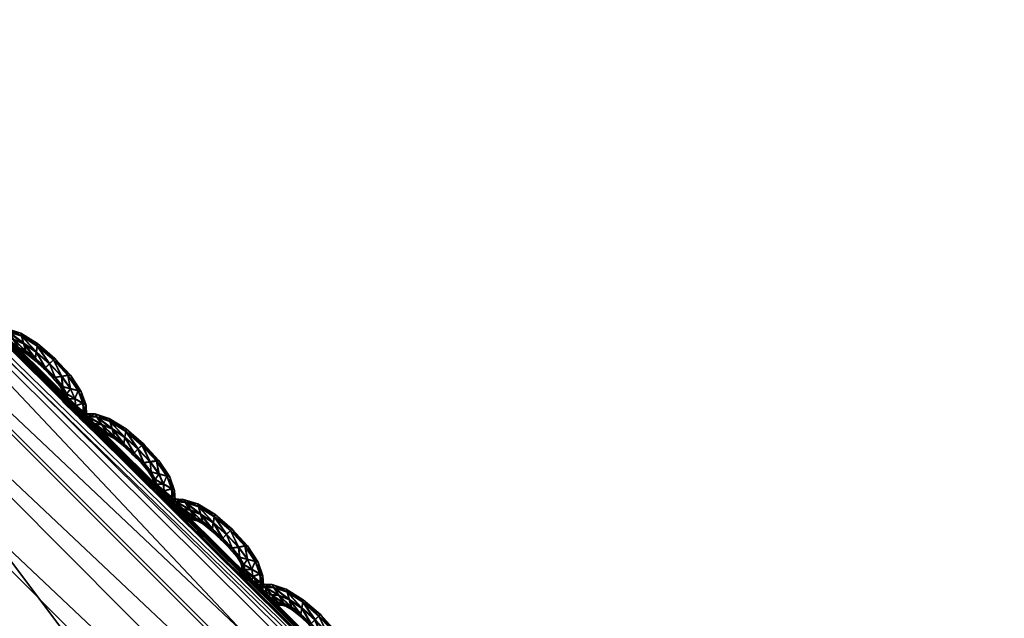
# Model space of a CAD drawing. Extents: x -7.4 to 7.4, y -11.5 to 9.8.
# Tile 432 of 469: x 3.601 to 4.059, y 8.988 to 9.267. Entities that reach past the tile are written whole.
import ezdxf

# ---------------------------------------------------------------- set-up
doc = ezdxf.new("R2010")
doc.units = 0
doc.header["$MEASUREMENT"] = 0
for name, color, linetype in [('A-FURN-3-ST', 150, 'Continuous'), ('A-FURN-3-ST-SEAM', 130, 'Continuous'), ('A-FURN-3-ST-SI', 160, 'Continuous')]:
    doc.layers.add(name, color=color, linetype=linetype)

msp = doc.modelspace()

# ---------------------------------------------------------------- meshes
at = {"layer": 'A-FURN-3-ST'}
mesh = msp.add_polyface(dxfattribs=at)
corners = [(1.94875, 9.63192, 1.00083), (2.29118, 9.70571, 1.00068), (2.34041, 9.55636, 0.61819), (2.63364, 9.60992, 0.61819), (2.56645, 9.76867, 1.00053), (2.84873, 9.62562, 0.62332), (2.75513, 9.78375, 1.00144), (3.02475, 9.55904, 0.64812), (2.99515, 9.64037, 1.00437), (3.41835, 9.25271, 1.00159), (3.33255, 9.23994, 0.62332), (3.96608, 8.70433, 1.00079), (3.8311, 8.70215, 0.61819), (4.52027, 8.12229, 1.00098), (4.35806, 8.11928, 0.61819), (5.04849, 7.5208, 1.0011), (4.86768, 7.51619, 0.61819), (5.54237, 6.88314, 1.00121), (5.34537, 6.87803, 0.61819), (2.2831, 8.66878, 0.55836), (2.1241, 9.15424, 0.56582), (2.49807, 9.19186, 0.56582), (2.71707, 8.68134, 0.55836), (2.83903, 9.224, 0.56582), (3.14581, 8.69205, 0.55836), (1.99019, 9.49361, 0.61819), (2.39411, 8.11376, 0.55836), (2.46835, 7.51392, 0.55836), (1.93379, 7.51392, 0.55836), (1.91804, 8.11232, 0.55836), (2.53254, 6.87548, 0.55836), (1.94178, 6.87548, 0.55836), (3.12657, 9.24031, 0.57304), (3.54027, 8.6986, 0.56582), (3.99861, 8.11768, 0.56582), (3.4969, 8.11669, 0.55836), (4.4575, 7.51421, 0.56582), (3.85575, 7.51392, 0.55836), (4.89012, 6.87581, 0.56582), (4.19521, 6.87548, 0.55836), (3.34122, 6.87548, 0.55836), (3.14632, 7.51392, 0.55836), (2.93761, 8.11533, 0.55836)]
mesh.append_faces([[corners[k] for k in face] for face in [(0, 1, 2), (3, 2, 1), (1, 4, 3), (5, 3, 4), (4, 6, 5), (7, 5, 6), (6, 8, 7), (9, 10, 7), (7, 8, 9), (9, 11, 12), (12, 10, 9), (11, 13, 14), (14, 12, 11), (13, 15, 16), (16, 14, 13), (15, 17, 18), (18, 16, 15), (19, 20, 21), (21, 22, 19), (22, 21, 23), (23, 24, 22), (2, 3, 23), (23, 21, 2), (25, 2, 21), (21, 20, 25), (19, 26, 29), (10, 32, 5), (5, 7, 10), (32, 23, 3), (3, 5, 32), (24, 23, 32), (32, 33, 24), (33, 32, 10), (10, 12, 33), (12, 14, 34), (34, 33, 12), (33, 34, 35), (35, 24, 33), (34, 36, 37), (37, 35, 34), (14, 16, 36), (36, 34, 14), (16, 18, 38), (38, 36, 16), (36, 38, 39), (39, 37, 36), (37, 39, 40), (40, 41, 37), (24, 35, 42), (42, 22, 24), (22, 42, 26), (26, 19, 22), (35, 37, 41), (41, 42, 35)]])
mesh.append_faces([[corners[k] for k in face] for face in [(26, 27, 28), (27, 30, 31), (30, 27, 41)]], dxfattribs={"vtx0": -1, "vtx1": -1, "vtx2": -1})
mesh.append_faces([[corners[k] for k in face] for face in [(27, 26, 42)]], dxfattribs={"vtx0": -1, "vtx2": -1})
mesh.append_faces([[corners[k] for k in face] for face in [(41, 40, 30), (42, 41, 27)]], dxfattribs={"vtx1": -1, "vtx2": -1})
mesh = msp.add_polyface(dxfattribs=at)
corners = [(3.01501, 9.65479, 17.58327), (3.45582, 9.25386, 17.5897), (3.45598, 9.25263, 17.58312), (3.01446, 9.65693, 17.59465), (3.45559, 9.25588, 17.60107), (3.45016, 9.15782, 17.64158), (3.02016, 9.55496, 17.63515), (2.97528, 9.50309, 17.7286), (3.40691, 9.10793, 17.73487), (3.45966, 9.18226, 17.62313), (3.02839, 9.58038, 17.61671), (3.45923, 9.21353, 17.62792), (3.024, 9.61288, 17.6215), (3.45685, 9.24262, 17.63078), (3.01755, 9.64313, 17.62439), (3.45566, 9.25506, 17.61868), (3.01462, 9.65606, 17.61226), (2.50658, 8.31321, 18.25561), (2.93531, 8.32351, 18.2456), (2.63329, 8.83947, 18.21788), (3.3337, 8.33546, 18.22233), (2.92475, 8.86097, 18.19852), (2.67809, 9.27442, 18.10911), (2.46075, 9.25498, 18.12257), (3.15898, 8.9009, 18.11318), (2.86784, 9.23034, 18.06822), (3.65203, 8.37839, 18.13056), (3.79176, 7.78168, 18.23306), (3.28641, 7.77554, 18.26059), (3.64526, 7.20117, 18.27436), (2.72712, 7.77427, 18.27531), (2.93587, 7.20117, 18.29539), (3.01501, 9.65479, 17.57095), (3.45582, 9.25386, 17.57742), (3.45559, 9.25588, 17.57228), (3.01537, 9.65351, 17.57666), (2.89455, 9.38715, 17.91701), (2.65596, 9.5248, 17.92134), (3.85009, 8.47117, 17.93754), (3.31023, 9.00617, 17.9275)]
mesh.append_faces([[corners[k] for k in face] for face in [(0, 1, 2), (3, 4, 1), (5, 6, 7), (7, 8, 5), (9, 10, 6), (6, 5, 9), (11, 12, 10), (10, 9, 11), (12, 11, 13), (14, 13, 15), (16, 15, 4), (17, 18, 19), (20, 21, 19), (19, 18, 20), (21, 22, 23), (23, 19, 21), (24, 25, 22), (22, 21, 24), (26, 24, 21), (21, 20, 26), (27, 28, 29), (28, 27, 20), (20, 18, 28), (26, 20, 27), (30, 28, 18), (18, 17, 30), (28, 30, 31), (32, 33, 34), (35, 2, 33), (36, 37, 22), (22, 25, 36), (26, 38, 39), (39, 24, 26), (39, 36, 25), (25, 24, 39), (8, 7, 36), (36, 39, 8), (8, 39, 38)]])
mesh = msp.add_polyface(dxfattribs=at)
corners = [(3.45582, 9.25386, 17.5897), (4.01163, 8.70313, 17.59852), (4.01155, 8.70198, 17.59191), (3.45598, 9.25263, 17.58312), (3.45559, 9.25588, 17.60107), (4.01183, 8.70507, 17.60986), (4.56906, 8.12377, 17.60629), (4.5687, 8.12266, 17.59967), (4.56969, 8.12558, 17.61762), (4.53601, 8.03845, 17.65831), (3.99232, 8.61233, 17.65044), (3.95116, 8.56512, 17.74358), (4.54884, 8.06016, 17.6399), (4.00348, 8.63544, 17.63203), (3.45016, 9.15782, 17.64158), (3.40691, 9.10793, 17.73487), (3.45966, 9.18226, 17.62313), (4.00803, 8.66502, 17.63675), (3.45923, 9.21353, 17.62792), (4.01076, 8.6925, 17.63956), (3.45685, 9.24262, 17.63078), (4.55841, 8.08793, 17.64454), (4.56625, 8.1138, 17.64728), (4.01179, 8.70429, 17.62743), (3.45566, 9.25506, 17.61868), (4.5695, 8.12484, 17.63519), (4.01163, 8.70313, 17.5862), (4.56906, 8.12377, 17.59396), (4.56969, 8.12558, 17.58883), (4.01183, 8.70507, 17.58107), (3.45582, 9.25386, 17.57742), (3.45559, 9.25588, 17.57228), (3.85009, 8.47117, 17.93754), (4.397, 7.90594, 17.94481)]
mesh.append_faces([[corners[k] for k in face] for face in [(0, 1, 2), (2, 3, 0), (4, 5, 1), (1, 0, 4), (1, 6, 7), (7, 2, 1), (5, 8, 6), (6, 1, 5), (9, 10, 11), (12, 13, 10), (10, 14, 15), (15, 11, 10), (13, 16, 14), (14, 10, 13), (17, 18, 16), (16, 13, 17), (19, 20, 18), (18, 17, 19), (21, 17, 13), (22, 19, 17), (17, 21, 22), (23, 24, 20), (20, 19, 23), (5, 4, 24), (24, 23, 5), (25, 23, 19), (19, 22, 25), (8, 5, 23), (23, 25, 8), (26, 27, 28), (28, 29, 26), (2, 7, 27), (27, 26, 2), (30, 26, 29), (29, 31, 30), (3, 2, 26), (26, 30, 3), (32, 11, 15), (11, 32, 33)]])
at = {"layer": 'A-FURN-3-ST-SEAM'}
mesh = msp.add_polyface(dxfattribs=at)
corners = [(3.60177, 9.11943, 17.58902), (3.60909, 9.11481, 17.58913), (3.60865, 9.11189, 17.59046), (3.61479, 9.10649, 17.59054), (3.60929, 9.11596, 17.58575), (3.60276, 9.11588, 17.59035), (3.61297, 9.10472, 17.58932), (3.61665, 9.10834, 17.58928), (3.61736, 9.10908, 17.5859), (3.60141, 9.12083, 17.58563), (3.59563, 9.12149, 17.5889), (3.60818, 9.10908, 17.58925), (3.61748, 9.10014, 17.58936), (3.62041, 9.10056, 17.59065), (3.61669, 9.10847, 17.58255), (3.60917, 9.11498, 17.5824), (3.59793, 9.11782, 17.59027), (3.60379, 9.11242, 17.58917), (3.61229, 9.10414, 17.58594), (3.60806, 9.10805, 17.5859), (3.62338, 9.10105, 17.5894), (3.62452, 9.1013, 17.58601), (3.62341, 9.10121, 17.58267), (3.60185, 9.11959, 17.58229), (3.5948, 9.12293, 17.58552), (3.59132, 9.12181, 17.58887), (3.60418, 9.11119, 17.58582), (3.61637, 9.10002, 17.58601), (3.62092, 9.0959, 17.58944), (3.62456, 9.09487, 17.59069), (3.62049, 9.10076, 17.58137), (3.61487, 9.1067, 17.5813), (3.60869, 9.11213, 17.58118), (3.59453, 9.11823, 17.59023), (3.60027, 9.11419, 17.58913), (3.60114, 9.11292, 17.58578), (3.60826, 9.10921, 17.58251), (3.61301, 9.10488, 17.58259), (3.60382, 9.11259, 17.58244), (3.62816, 9.09396, 17.58947), (3.62955, 9.09367, 17.58613), (3.6282, 9.09413, 17.58274), (3.6246, 9.09512, 17.58145), (3.60284, 9.11609, 17.58111), (3.59571, 9.12165, 17.58217), (3.59017, 9.12322, 17.58544), (3.5891, 9.12132, 17.58883), (3.6003, 9.11436, 17.58236), (3.61752, 9.10031, 17.58263), (3.61962, 9.09631, 17.58605), (3.62278, 9.09248, 17.58947), (3.62658, 9.09021, 17.59077), (3.62096, 9.09602, 17.5827), (3.5878, 9.12272, 17.5854), (3.59267, 9.11782, 17.5902), (3.59777, 9.11469, 17.58909), (3.599, 9.11341, 17.58575), (3.59781, 9.11481, 17.58236), (3.59801, 9.11802, 17.58103), (3.63034, 9.08803, 17.58955), (3.63181, 9.08729, 17.58617), (3.63038, 9.0882, 17.58278), (3.62662, 9.09046, 17.58149), (3.62282, 9.09264, 17.58274), (3.5914, 9.12194, 17.58213), (3.58918, 9.12149, 17.5821), (3.58673, 9.12194, 17.5854), (3.58808, 9.12058, 17.58883), (3.5946, 9.1184, 17.58095), (3.6214, 9.09339, 17.58609), (3.6233, 9.09005, 17.58947), (3.62701, 9.08692, 17.5908), (3.58812, 9.1207, 17.5821), (3.59168, 9.11704, 17.5902), (3.59627, 9.11432, 17.58905), (3.59761, 9.11308, 17.58575), (3.59631, 9.11448, 17.58232), (3.6307, 9.08387, 17.58959), (3.63208, 9.0828, 17.5862), (3.63073, 9.08403, 17.58282), (3.62706, 9.08712, 17.58152), (3.62334, 9.09021, 17.58274), (3.62195, 9.09129, 17.58609), (3.59275, 9.11802, 17.58095), (3.59176, 9.11724, 17.58095), (3.62298, 9.08861, 17.58951), (3.62658, 9.0851, 17.5908), (3.59532, 9.11357, 17.58905), (3.5967, 9.11234, 17.58575), (3.5954, 9.11374, 17.58232), (3.62163, 9.08997, 17.58613), (3.63022, 9.08169, 17.58959), (3.63161, 9.08049, 17.58624), (3.63026, 9.08185, 17.58285), (3.62666, 9.08535, 17.58156), (3.62302, 9.08877, 17.58278), (3.62084, 9.08906, 17.58613), (3.62219, 9.08766, 17.58951), (3.62579, 9.08416, 17.5908), (3.62223, 9.08782, 17.58278), (3.62943, 9.0807, 17.58959), (3.63081, 9.07946, 17.58624), (3.62947, 9.08086, 17.58285), (3.62587, 9.08436, 17.58156)]
mesh.append_faces([[corners[k] for k in face] for face in [(2, 1, 0), (1, 2, 3), (0, 1, 4), (0, 5, 2), (6, 3, 2), (3, 7, 1), (8, 4, 1), (4, 9, 0), (5, 0, 10), (11, 2, 5), (3, 6, 12), (2, 11, 6), (7, 3, 13), (1, 7, 8), (4, 8, 14), (9, 4, 15), (10, 0, 9), (10, 16, 5), (5, 17, 11), (12, 6, 18), (12, 13, 3), (6, 11, 19), (13, 20, 7), (21, 8, 7), (22, 14, 8), (14, 15, 4), (15, 23, 9), (9, 24, 10), (16, 10, 25), (17, 5, 16), (11, 17, 26), (19, 18, 6), (18, 27, 12), (13, 12, 28), (26, 19, 11), (20, 13, 29), (7, 20, 21), (8, 21, 22), (14, 22, 30), (15, 14, 31), (23, 15, 32), (24, 9, 23), (25, 10, 24), (25, 33, 16), (16, 34, 17), (35, 26, 17), (18, 19, 36), (27, 18, 37), (28, 12, 27), (28, 29, 13), (19, 26, 38), (29, 39, 20), (40, 21, 20), (41, 22, 21), (42, 30, 22), (30, 31, 14), (31, 32, 15), (32, 43, 23), (23, 44, 24), (24, 45, 25), (33, 25, 46), (34, 16, 33), (17, 34, 35), (26, 35, 47), (38, 36, 19), (36, 37, 18), (37, 48, 27), (27, 49, 28), (29, 28, 50), (47, 38, 26), (39, 29, 51), (20, 39, 40), (21, 40, 41), (22, 41, 42), (30, 42, 52), (31, 30, 48), (32, 31, 37), (43, 32, 36), (44, 23, 43), (45, 24, 44), (25, 45, 53), (53, 46, 25), (46, 54, 33), (33, 55, 34), (56, 35, 34), (57, 47, 35), (36, 38, 43), (37, 36, 32), (48, 37, 31), (49, 27, 48), (50, 28, 49), (50, 51, 29), (38, 47, 58), (51, 59, 39), (60, 40, 39), (61, 41, 40), (62, 42, 41), (63, 52, 42), (52, 48, 30), (43, 58, 44), (44, 64, 45), (65, 53, 45), (46, 53, 66), (54, 46, 67), (55, 33, 54), (34, 55, 56), (35, 56, 57), (47, 57, 68), (58, 43, 38), (48, 52, 49), (49, 69, 50), (51, 50, 70), (68, 58, 47), (59, 51, 71), (39, 59, 60), (40, 60, 61), (41, 61, 62), (42, 62, 63), (52, 63, 69), (64, 44, 58), (45, 64, 65), (53, 65, 72), (72, 66, 53), (66, 67, 46), (67, 73, 54), (54, 74, 55), (56, 55, 74), (57, 56, 75), (68, 57, 76), (69, 49, 52), (70, 50, 69), (70, 71, 51), (58, 68, 64), (71, 77, 59), (78, 60, 59), (79, 61, 60), (80, 62, 61), (81, 63, 62), (82, 69, 63), (83, 65, 64), (84, 72, 65), (74, 54, 73), (74, 75, 56), (75, 76, 57), (76, 83, 68), (69, 82, 70), (71, 70, 85), (64, 68, 83), (77, 71, 86), (59, 77, 78), (60, 78, 79), (61, 79, 80), (62, 80, 81), (63, 81, 82), (65, 83, 84), (73, 87, 74), (75, 74, 87), (76, 75, 88), (83, 76, 89), (70, 82, 90), (90, 85, 70), (85, 86, 71), (86, 91, 77), (78, 77, 91), (79, 78, 92), (80, 79, 93), (81, 80, 94), (82, 81, 95), (89, 84, 83), (87, 88, 75), (88, 89, 76), (95, 90, 82), (85, 90, 96), (86, 85, 97), (91, 86, 98), (91, 92, 78), (92, 93, 79), (93, 94, 80), (94, 95, 81), (90, 95, 99), (99, 96, 90), (96, 97, 85), (97, 98, 86), (98, 100, 91), (92, 91, 100), (93, 92, 101), (94, 93, 102), (95, 94, 103), (103, 99, 95), (100, 101, 92), (101, 102, 93), (102, 103, 94)]])
mesh = msp.add_polyface(dxfattribs=at)
corners = [(3.64296, 9.07967, 17.58974), (3.65028, 9.07505, 17.58985), (3.64985, 9.07217, 17.59115), (3.65598, 9.06677, 17.59126), (3.65048, 9.07621, 17.58647), (3.64396, 9.07616, 17.59107), (3.65416, 9.065, 17.59), (3.65784, 9.06858, 17.58997), (3.65855, 9.06933, 17.58662), (3.64261, 9.08107, 17.58632), (3.63683, 9.08177, 17.58963), (3.64938, 9.06933, 17.58993), (3.65863, 9.06038, 17.59008), (3.6616, 9.0608, 17.59134), (3.65788, 9.06875, 17.58324), (3.65036, 9.07522, 17.58312), (3.63913, 9.0781, 17.59099), (3.64498, 9.07266, 17.58985), (3.65349, 9.06438, 17.58666), (3.64922, 9.06834, 17.58658), (3.66457, 9.06129, 17.59008), (3.66572, 9.06154, 17.58674), (3.66461, 9.06146, 17.58335), (3.643, 9.07983, 17.58301), (3.636, 9.08321, 17.5862), (3.63252, 9.08206, 17.58955), (3.64538, 9.07143, 17.58654), (3.65757, 9.0603, 17.5867), (3.66212, 9.05614, 17.59012), (3.66576, 9.05515, 17.59141), (3.66168, 9.06104, 17.5821), (3.65606, 9.06698, 17.58198), (3.64989, 9.07237, 17.5819), (3.63572, 9.07847, 17.59092), (3.64146, 9.07448, 17.58982), (3.64233, 9.07316, 17.58647), (3.64941, 9.06949, 17.5832), (3.6542, 9.06516, 17.58327), (3.64502, 9.07283, 17.58312), (3.66936, 9.0542, 17.59016), (3.67075, 9.05396, 17.58681), (3.6694, 9.05437, 17.58343), (3.6658, 9.05536, 17.58213), (3.64403, 9.07637, 17.58179), (3.63691, 9.08189, 17.5829), (3.63137, 9.08346, 17.58613), (3.6303, 9.0816, 17.58955), (3.6415, 9.0746, 17.58308), (3.65871, 9.06055, 17.58335), (3.66077, 9.05659, 17.58674), (3.66398, 9.05272, 17.59016), (3.66777, 9.0505, 17.59145), (3.66216, 9.05631, 17.58339), (3.62899, 9.083, 17.58613), (3.63386, 9.07806, 17.59092), (3.63893, 9.07497, 17.58978), (3.64016, 9.07369, 17.58647), (3.63901, 9.07509, 17.58305), (3.63921, 9.07831, 17.58171), (3.67154, 9.04831, 17.59023), (3.673, 9.04753, 17.58689), (3.67157, 9.04848, 17.5835), (3.66782, 9.0507, 17.58221), (3.66402, 9.05289, 17.58343), (3.6326, 9.08222, 17.58282), (3.63034, 9.08177, 17.58278), (3.62793, 9.08222, 17.58613), (3.62927, 9.08082, 17.58951), (3.6358, 9.07868, 17.58168), (3.66259, 9.05363, 17.58677), (3.66449, 9.05029, 17.5902), (3.66817, 9.0472, 17.59149), (3.62931, 9.08099, 17.58278), (3.63287, 9.07732, 17.59092), (3.63746, 9.0746, 17.58978), (3.63881, 9.07337, 17.58643), (3.6375, 9.07477, 17.58305), (3.67189, 9.04411, 17.59027), (3.67328, 9.04304, 17.58692), (3.67193, 9.04428, 17.58354), (3.66825, 9.04741, 17.58225), (3.66453, 9.05046, 17.58346), (3.66315, 9.05157, 17.58681), (3.63394, 9.07827, 17.58164), (3.63295, 9.07753, 17.58164), (3.66414, 9.04885, 17.5902), (3.66777, 9.04539, 17.59153), (3.63651, 9.07386, 17.58978), (3.6379, 9.07262, 17.58647), (3.63656, 9.07398, 17.58305), (3.66279, 9.05025, 17.58681), (3.67142, 9.04197, 17.59031), (3.6728, 9.04077, 17.58692), (3.67146, 9.04213, 17.58354), (3.66782, 9.04559, 17.58225), (3.66418, 9.04901, 17.58346), (3.66204, 9.04934, 17.58681), (3.66338, 9.04794, 17.5902), (3.66698, 9.04444, 17.59153), (3.66342, 9.04811, 17.58346), (3.67062, 9.04094, 17.59031), (3.67201, 9.03974, 17.58696), (3.67067, 9.04111, 17.58358), (3.66703, 9.04465, 17.58225)]
mesh.append_faces([[corners[k] for k in face] for face in [(2, 1, 0), (1, 2, 3), (0, 1, 4), (0, 5, 2), (6, 3, 2), (3, 7, 1), (8, 4, 1), (4, 9, 0), (5, 0, 10), (11, 2, 5), (3, 6, 12), (2, 11, 6), (7, 3, 13), (1, 7, 8), (4, 8, 14), (9, 4, 15), (10, 0, 9), (10, 16, 5), (5, 17, 11), (12, 6, 18), (12, 13, 3), (6, 11, 19), (13, 20, 7), (21, 8, 7), (22, 14, 8), (14, 15, 4), (15, 23, 9), (9, 24, 10), (16, 10, 25), (17, 5, 16), (11, 17, 26), (19, 18, 6), (18, 27, 12), (13, 12, 28), (26, 19, 11), (20, 13, 29), (7, 20, 21), (8, 21, 22), (14, 22, 30), (15, 14, 31), (23, 15, 32), (24, 9, 23), (25, 10, 24), (25, 33, 16), (16, 34, 17), (35, 26, 17), (18, 19, 36), (27, 18, 37), (28, 12, 27), (28, 29, 13), (19, 26, 38), (29, 39, 20), (40, 21, 20), (41, 22, 21), (42, 30, 22), (30, 31, 14), (31, 32, 15), (32, 43, 23), (23, 44, 24), (24, 45, 25), (33, 25, 46), (34, 16, 33), (17, 34, 35), (26, 35, 47), (38, 36, 19), (36, 37, 18), (37, 48, 27), (27, 49, 28), (29, 28, 50), (47, 38, 26), (39, 29, 51), (20, 39, 40), (21, 40, 41), (22, 41, 42), (30, 42, 52), (31, 30, 48), (32, 31, 37), (43, 32, 36), (44, 23, 43), (45, 24, 44), (25, 45, 53), (53, 46, 25), (46, 54, 33), (33, 55, 34), (56, 35, 34), (57, 47, 35), (36, 38, 43), (37, 36, 32), (48, 37, 31), (49, 27, 48), (50, 28, 49), (50, 51, 29), (38, 47, 58), (51, 59, 39), (60, 40, 39), (61, 41, 40), (62, 42, 41), (63, 52, 42), (52, 48, 30), (43, 58, 44), (44, 64, 45), (65, 53, 45), (46, 53, 66), (54, 46, 67), (55, 33, 54), (34, 55, 56), (35, 56, 57), (47, 57, 68), (58, 43, 38), (48, 52, 49), (49, 69, 50), (51, 50, 70), (68, 58, 47), (59, 51, 71), (39, 59, 60), (40, 60, 61), (41, 61, 62), (42, 62, 63), (52, 63, 69), (64, 44, 58), (45, 64, 65), (53, 65, 72), (72, 66, 53), (66, 67, 46), (67, 73, 54), (54, 74, 55), (56, 55, 74), (57, 56, 75), (68, 57, 76), (69, 49, 52), (70, 50, 69), (70, 71, 51), (58, 68, 64), (71, 77, 59), (78, 60, 59), (79, 61, 60), (80, 62, 61), (81, 63, 62), (82, 69, 63), (83, 65, 64), (84, 72, 65), (74, 54, 73), (74, 75, 56), (75, 76, 57), (76, 83, 68), (69, 82, 70), (71, 70, 85), (64, 68, 83), (77, 71, 86), (59, 77, 78), (60, 78, 79), (61, 79, 80), (62, 80, 81), (63, 81, 82), (65, 83, 84), (73, 87, 74), (75, 74, 87), (76, 75, 88), (83, 76, 89), (70, 82, 90), (90, 85, 70), (85, 86, 71), (86, 91, 77), (78, 77, 91), (79, 78, 92), (80, 79, 93), (81, 80, 94), (82, 81, 95), (89, 84, 83), (87, 88, 75), (88, 89, 76), (95, 90, 82), (85, 90, 96), (86, 85, 97), (91, 86, 98), (91, 92, 78), (92, 93, 79), (93, 94, 80), (94, 95, 81), (90, 95, 99), (99, 96, 90), (96, 97, 85), (97, 98, 86), (98, 100, 91), (92, 91, 100), (93, 92, 101), (94, 93, 102), (95, 94, 103), (103, 99, 95), (100, 101, 92), (101, 102, 93), (102, 103, 94)]])
mesh = msp.add_polyface(dxfattribs=at)
corners = [(3.68416, 9.03995, 17.59042), (3.69148, 9.03533, 17.59054), (3.69101, 9.03245, 17.59187), (3.69718, 9.02701, 17.59194), (3.69168, 9.03649, 17.58715), (3.68515, 9.03641, 17.59176), (3.69532, 9.02524, 17.59073), (3.69904, 9.02887, 17.59069), (3.69975, 9.02961, 17.5873), (3.6838, 9.04135, 17.58704), (3.67802, 9.04201, 17.59031), (3.69057, 9.02961, 17.59065), (3.69983, 9.02067, 17.59077), (3.7028, 9.02108, 17.59206), (3.69908, 9.02899, 17.58396), (3.69156, 9.03546, 17.58381), (3.68032, 9.03834, 17.59168), (3.68618, 9.03295, 17.59058), (3.69465, 9.02467, 17.58734), (3.69041, 9.02862, 17.5873), (3.70577, 9.02158, 17.5908), (3.70691, 9.02182, 17.58742), (3.70581, 9.02174, 17.58403), (3.6842, 9.04011, 17.58369), (3.6772, 9.04345, 17.58692), (3.67371, 9.04234, 17.59027), (3.68657, 9.03171, 17.58723), (3.69876, 9.02059, 17.58742), (3.70331, 9.01642, 17.59084), (3.70691, 9.01544, 17.5921), (3.70284, 9.02129, 17.58278), (3.69726, 9.02722, 17.5827), (3.69109, 9.03266, 17.58259), (3.67692, 9.03875, 17.59164), (3.68262, 9.03472, 17.5905), (3.68353, 9.03344, 17.58719), (3.69061, 9.02973, 17.58392), (3.6954, 9.02541, 17.584), (3.68622, 9.03311, 17.58385), (3.71056, 9.01449, 17.59088), (3.71194, 9.0142, 17.58749), (3.71059, 9.01465, 17.58415), (3.70699, 9.01564, 17.58285), (3.68523, 9.03661, 17.58251), (3.67807, 9.04217, 17.58358), (3.67252, 9.04374, 17.58685), (3.6715, 9.04188, 17.59023), (3.6827, 9.03488, 17.58377), (3.69987, 9.02083, 17.58403), (3.70197, 9.01684, 17.58746), (3.70517, 9.013, 17.59088), (3.70893, 9.01074, 17.59217), (3.70335, 9.01659, 17.58411), (3.67019, 9.04324, 17.58681), (3.67506, 9.03834, 17.5916), (3.68012, 9.03521, 17.5905), (3.68135, 9.03398, 17.58715), (3.6802, 9.03538, 17.58377), (3.6804, 9.03855, 17.58244), (3.71273, 9.00855, 17.59092), (3.71416, 9.00781, 17.58757), (3.71277, 9.00872, 17.58419), (3.70901, 9.01098, 17.5829), (3.70521, 9.01317, 17.58415), (3.67379, 9.04246, 17.5835), (3.67154, 9.04201, 17.5835), (3.66912, 9.04251, 17.58681), (3.67043, 9.04111, 17.59023), (3.677, 9.03896, 17.58236), (3.70379, 9.01391, 17.58749), (3.70569, 9.01057, 17.59088), (3.70937, 9.00744, 17.59221), (3.67051, 9.04123, 17.5835), (3.67407, 9.0376, 17.5916), (3.67862, 9.03488, 17.59046), (3.68, 9.03365, 17.58715), (3.6787, 9.035, 17.58373), (3.71305, 9.0044, 17.59099), (3.71447, 9.00332, 17.58761), (3.71309, 9.00456, 17.58422), (3.70941, 9.00769, 17.58293), (3.70573, 9.01074, 17.58415), (3.7043, 9.01181, 17.58749), (3.67514, 9.03855, 17.58236), (3.67415, 9.03777, 17.58236), (3.70533, 9.00913, 17.59092), (3.70897, 9.00567, 17.59221), (3.67767, 9.0341, 17.59046), (3.67905, 9.0329, 17.58715), (3.67775, 9.03426, 17.58373), (3.70399, 9.01049, 17.58753), (3.71261, 9.00225, 17.59099), (3.714, 9.00101, 17.58765), (3.71265, 9.00242, 17.58426), (3.70901, 9.00588, 17.58297), (3.70537, 9.0093, 17.58419), (3.70319, 9.00962, 17.58753), (3.70454, 9.00823, 17.59092), (3.70818, 9.00468, 17.59221), (3.70458, 9.00839, 17.58419), (3.71182, 9.00122, 17.59099), (3.71317, 8.99998, 17.58765), (3.71182, 9.00139, 17.58426), (3.70822, 9.00493, 17.58297)]
mesh.append_faces([[corners[k] for k in face] for face in [(2, 1, 0), (1, 2, 3), (0, 1, 4), (0, 5, 2), (6, 3, 2), (3, 7, 1), (8, 4, 1), (4, 9, 0), (5, 0, 10), (11, 2, 5), (3, 6, 12), (2, 11, 6), (7, 3, 13), (1, 7, 8), (4, 8, 14), (9, 4, 15), (10, 0, 9), (10, 16, 5), (5, 17, 11), (12, 6, 18), (12, 13, 3), (6, 11, 19), (13, 20, 7), (21, 8, 7), (22, 14, 8), (14, 15, 4), (15, 23, 9), (9, 24, 10), (16, 10, 25), (17, 5, 16), (11, 17, 26), (19, 18, 6), (18, 27, 12), (13, 12, 28), (26, 19, 11), (20, 13, 29), (7, 20, 21), (8, 21, 22), (14, 22, 30), (15, 14, 31), (23, 15, 32), (24, 9, 23), (25, 10, 24), (25, 33, 16), (16, 34, 17), (35, 26, 17), (18, 19, 36), (27, 18, 37), (28, 12, 27), (28, 29, 13), (19, 26, 38), (29, 39, 20), (40, 21, 20), (41, 22, 21), (42, 30, 22), (30, 31, 14), (31, 32, 15), (32, 43, 23), (23, 44, 24), (24, 45, 25), (33, 25, 46), (34, 16, 33), (17, 34, 35), (26, 35, 47), (38, 36, 19), (36, 37, 18), (37, 48, 27), (27, 49, 28), (29, 28, 50), (47, 38, 26), (39, 29, 51), (20, 39, 40), (21, 40, 41), (22, 41, 42), (30, 42, 52), (31, 30, 48), (32, 31, 37), (43, 32, 36), (44, 23, 43), (45, 24, 44), (25, 45, 53), (53, 46, 25), (46, 54, 33), (33, 55, 34), (56, 35, 34), (57, 47, 35), (36, 38, 43), (37, 36, 32), (48, 37, 31), (49, 27, 48), (50, 28, 49), (50, 51, 29), (38, 47, 58), (51, 59, 39), (60, 40, 39), (61, 41, 40), (62, 42, 41), (63, 52, 42), (52, 48, 30), (43, 58, 44), (44, 64, 45), (65, 53, 45), (46, 53, 66), (54, 46, 67), (55, 33, 54), (34, 55, 56), (35, 56, 57), (47, 57, 68), (58, 43, 38), (48, 52, 49), (49, 69, 50), (51, 50, 70), (68, 58, 47), (59, 51, 71), (39, 59, 60), (40, 60, 61), (41, 61, 62), (42, 62, 63), (52, 63, 69), (64, 44, 58), (45, 64, 65), (53, 65, 72), (72, 66, 53), (66, 67, 46), (67, 73, 54), (54, 74, 55), (56, 55, 74), (57, 56, 75), (68, 57, 76), (69, 49, 52), (70, 50, 69), (70, 71, 51), (58, 68, 64), (71, 77, 59), (78, 60, 59), (79, 61, 60), (80, 62, 61), (81, 63, 62), (82, 69, 63), (83, 65, 64), (84, 72, 65), (74, 54, 73), (74, 75, 56), (75, 76, 57), (76, 83, 68), (69, 82, 70), (71, 70, 85), (64, 68, 83), (77, 71, 86), (59, 77, 78), (60, 78, 79), (61, 79, 80), (62, 80, 81), (63, 81, 82), (65, 83, 84), (73, 87, 74), (75, 74, 87), (76, 75, 88), (83, 76, 89), (70, 82, 90), (90, 85, 70), (85, 86, 71), (86, 91, 77), (78, 77, 91), (79, 78, 92), (80, 79, 93), (81, 80, 94), (82, 81, 95), (89, 84, 83), (87, 88, 75), (88, 89, 76), (95, 90, 82), (85, 90, 96), (86, 85, 97), (91, 86, 98), (91, 92, 78), (92, 93, 79), (93, 94, 80), (94, 95, 81), (90, 95, 99), (99, 96, 90), (96, 97, 85), (97, 98, 86), (98, 100, 91), (92, 91, 100), (93, 92, 101), (94, 93, 102), (95, 94, 103), (103, 99, 95), (100, 101, 92), (101, 102, 93), (102, 103, 94)]])
mesh = msp.add_polyface(dxfattribs=at)
corners = [(3.72536, 9.00019, 17.59115), (3.73268, 8.99558, 17.59126), (3.7322, 8.99265, 17.59255), (3.73833, 8.98725, 17.59267), (3.73288, 8.99673, 17.58787), (3.72635, 8.99669, 17.59248), (3.73648, 8.98548, 17.59141), (3.7402, 8.98907, 17.59137), (3.74091, 8.98981, 17.58803), (3.725, 9.00159, 17.58772), (3.71922, 9.00229, 17.59103), (3.73173, 8.98985, 17.59134), (3.74099, 8.98087, 17.59149), (3.74392, 8.98128, 17.59274), (3.74023, 8.98923, 17.58465), (3.73272, 8.9957, 17.58453), (3.72152, 8.99862, 17.5924), (3.72733, 8.99319, 17.59126), (3.7358, 8.98487, 17.58807), (3.73161, 8.98886, 17.58799), (3.74688, 8.98173, 17.59149), (3.74803, 8.98198, 17.58814), (3.74692, 8.9819, 17.58476), (3.7254, 9.00036, 17.58442), (3.71839, 9.00374, 17.58761), (3.71491, 9.00262, 17.59096), (3.72773, 8.99195, 17.58795), (3.73988, 8.98079, 17.5881), (3.74443, 8.97659, 17.59153), (3.74803, 8.97559, 17.59282), (3.744, 8.98149, 17.5835), (3.73842, 8.98746, 17.58339), (3.73224, 8.9929, 17.58331), (3.71811, 8.99904, 17.59232), (3.72381, 8.995, 17.59122), (3.72472, 8.99372, 17.58787), (3.73181, 8.98997, 17.58461), (3.73652, 8.98565, 17.58468), (3.72741, 8.99335, 17.58453), (3.75167, 8.97465, 17.59157), (3.75306, 8.97436, 17.58822), (3.75171, 8.97481, 17.58483), (3.74811, 8.9758, 17.58358), (3.72643, 8.99689, 17.5832), (3.71926, 9.00242, 17.5843), (3.71372, 9.00402, 17.58753), (3.71265, 9.00217, 17.59092), (3.72385, 8.99517, 17.58449), (3.74103, 8.98103, 17.58476), (3.74308, 8.97704, 17.58814), (3.74629, 8.97316, 17.59157), (3.75005, 8.9709, 17.59286), (3.74447, 8.97675, 17.5848), (3.71135, 9.00353, 17.58753), (3.71621, 8.99862, 17.59232), (3.72132, 8.99549, 17.59119), (3.72255, 8.99422, 17.58787), (3.72136, 8.99562, 17.58445), (3.7216, 8.99883, 17.58312), (3.75381, 8.96871, 17.59164), (3.75523, 8.96793, 17.5883), (3.75385, 8.96888, 17.58491), (3.75009, 8.97114, 17.58362), (3.74633, 8.97333, 17.58483), (3.71495, 9.00274, 17.58422), (3.71273, 9.00229, 17.58419), (3.71028, 9.00274, 17.58753), (3.71162, 9.00139, 17.59092), (3.71819, 8.9992, 17.58308), (3.74487, 8.97411, 17.58818), (3.74677, 8.97073, 17.5916), (3.75045, 8.9676, 17.59289), (3.71166, 9.00151, 17.58419), (3.71523, 8.99784, 17.59232), (3.71981, 8.99517, 17.59119), (3.7212, 8.99389, 17.58784), (3.71986, 8.99529, 17.58445), (3.75412, 8.96451, 17.59168), (3.75551, 8.96344, 17.58833), (3.75417, 8.96468, 17.58495), (3.75048, 8.96785, 17.58365), (3.7468, 8.9709, 17.58487), (3.74542, 8.97201, 17.58822), (3.71629, 8.99883, 17.58305), (3.71531, 8.99805, 17.58305), (3.74641, 8.96929, 17.5916), (3.75005, 8.96579, 17.59293), (3.71886, 8.99438, 17.59119), (3.72025, 8.99315, 17.58787), (3.71894, 8.99454, 17.58445), (3.7451, 8.97069, 17.58822), (3.75365, 8.96237, 17.59172), (3.75504, 8.96113, 17.58837), (3.75369, 8.96253, 17.58499), (3.75009, 8.96604, 17.58365), (3.74645, 8.96946, 17.58487), (3.74431, 8.96979, 17.58822), (3.74566, 8.96838, 17.5916), (3.74926, 8.96484, 17.59293), (3.7457, 8.96855, 17.58487), (3.75286, 8.96134, 17.59172), (3.75425, 8.9601, 17.58837), (3.7529, 8.96151, 17.58499), (3.7493, 8.96505, 17.58365)]
mesh.append_faces([[corners[k] for k in face] for face in [(2, 1, 0), (1, 2, 3), (0, 1, 4), (0, 5, 2), (6, 3, 2), (3, 7, 1), (8, 4, 1), (4, 9, 0), (5, 0, 10), (11, 2, 5), (3, 6, 12), (2, 11, 6), (7, 3, 13), (1, 7, 8), (4, 8, 14), (9, 4, 15), (10, 0, 9), (10, 16, 5), (5, 17, 11), (12, 6, 18), (12, 13, 3), (6, 11, 19), (13, 20, 7), (21, 8, 7), (22, 14, 8), (14, 15, 4), (15, 23, 9), (9, 24, 10), (16, 10, 25), (17, 5, 16), (11, 17, 26), (19, 18, 6), (18, 27, 12), (13, 12, 28), (26, 19, 11), (20, 13, 29), (7, 20, 21), (8, 21, 22), (14, 22, 30), (15, 14, 31), (23, 15, 32), (24, 9, 23), (25, 10, 24), (25, 33, 16), (16, 34, 17), (35, 26, 17), (18, 19, 36), (27, 18, 37), (28, 12, 27), (28, 29, 13), (19, 26, 38), (29, 39, 20), (40, 21, 20), (41, 22, 21), (42, 30, 22), (30, 31, 14), (31, 32, 15), (32, 43, 23), (23, 44, 24), (24, 45, 25), (33, 25, 46), (34, 16, 33), (17, 34, 35), (26, 35, 47), (38, 36, 19), (36, 37, 18), (37, 48, 27), (27, 49, 28), (29, 28, 50), (47, 38, 26), (39, 29, 51), (20, 39, 40), (21, 40, 41), (22, 41, 42), (30, 42, 52), (31, 30, 48), (32, 31, 37), (43, 32, 36), (44, 23, 43), (45, 24, 44), (25, 45, 53), (53, 46, 25), (46, 54, 33), (33, 55, 34), (56, 35, 34), (57, 47, 35), (36, 38, 43), (37, 36, 32), (48, 37, 31), (49, 27, 48), (50, 28, 49), (50, 51, 29), (38, 47, 58), (51, 59, 39), (60, 40, 39), (61, 41, 40), (62, 42, 41), (63, 52, 42), (52, 48, 30), (43, 58, 44), (44, 64, 45), (65, 53, 45), (46, 53, 66), (54, 46, 67), (55, 33, 54), (34, 55, 56), (35, 56, 57), (47, 57, 68), (58, 43, 38), (48, 52, 49), (49, 69, 50), (51, 50, 70), (68, 58, 47), (59, 51, 71), (39, 59, 60), (40, 60, 61), (41, 61, 62), (42, 62, 63), (52, 63, 69), (64, 44, 58), (45, 64, 65), (53, 65, 72), (72, 66, 53), (66, 67, 46), (67, 73, 54), (54, 74, 55), (56, 55, 74), (57, 56, 75), (68, 57, 76), (69, 49, 52), (70, 50, 69), (70, 71, 51), (58, 68, 64), (71, 77, 59), (78, 60, 59), (79, 61, 60), (80, 62, 61), (81, 63, 62), (82, 69, 63), (83, 65, 64), (84, 72, 65), (74, 54, 73), (74, 75, 56), (75, 76, 57), (76, 83, 68), (69, 82, 70), (71, 70, 85), (64, 68, 83), (77, 71, 86), (59, 77, 78), (60, 78, 79), (61, 79, 80), (62, 80, 81), (63, 81, 82), (65, 83, 84), (73, 87, 74), (75, 74, 87), (76, 75, 88), (83, 76, 89), (70, 82, 90), (90, 85, 70), (85, 86, 71), (86, 91, 77), (78, 77, 91), (79, 78, 92), (80, 79, 93), (81, 80, 94), (82, 81, 95), (89, 84, 83), (87, 88, 75), (88, 89, 76), (95, 90, 82), (85, 90, 96), (86, 85, 97), (91, 86, 98), (91, 92, 78), (92, 93, 79), (93, 94, 80), (94, 95, 81), (90, 95, 99), (99, 96, 90), (96, 97, 85), (97, 98, 86), (98, 100, 91), (92, 91, 100), (93, 92, 101), (94, 93, 102), (95, 94, 103), (103, 99, 95), (100, 101, 92), (101, 102, 93), (102, 103, 94)]])
at = {"layer": 'A-FURN-3-ST-SI'}
mesh = msp.add_polyface(dxfattribs=at)
corners = [(3.01418, 9.65792, 17.29921), (2.76867, 9.80731, 17.29826), (2.76902, 9.80632, 17.56483), (3.01446, 9.65693, 17.56582), (2.58394, 9.7912, 17.56852), (2.76863, 9.80748, 11.42144), (2.58347, 9.79236, 11.42448), (3.01415, 9.65809, 11.42223), (3.45559, 9.25588, 17.57228), (4.01183, 8.70507, 17.58107), (4.01191, 8.70598, 17.31416), (3.45547, 9.25687, 17.30552), (3.45547, 9.257, 11.42763), (4.01194, 8.7061, 11.43494), (4.56969, 8.12558, 17.58883), (4.56997, 8.12645, 17.32176), (4.57001, 8.12658, 11.44144), (3.01292, 9.65804, 7.21229), (2.7674, 9.8074, 7.2118), (2.58224, 9.79232, 7.21362), (2.75885, 9.80707, 2.95816), (2.57365, 9.79199, 2.95877), (3.00433, 9.65776, 2.95831), (4.01072, 8.70602, 7.2199), (3.45424, 9.25696, 7.21553), (3.44569, 9.25675, 2.95941), (4.00213, 8.70557, 2.96086), (4.56878, 8.12637, 7.22378), (2.99515, 9.64037, 1.00437), (2.75513, 9.78375, 1.00144), (2.56645, 9.76867, 1.00053), (3.96608, 8.70433, 1.00079), (3.41835, 9.25271, 1.00159), (4.52027, 8.12229, 1.00098)]
mesh.append_faces([[corners[k] for k in face] for face in [(0, 1, 2), (2, 3, 0), (4, 2, 1), (1, 5, 6), (0, 7, 5), (5, 1, 0), (8, 9, 10), (10, 11, 8), (3, 8, 11), (11, 0, 3), (0, 11, 12), (12, 7, 0), (11, 10, 13), (13, 12, 11), (9, 14, 15), (15, 10, 9), (10, 15, 16), (16, 13, 10), (7, 17, 18), (18, 5, 7), (5, 18, 19), (18, 20, 21), (17, 22, 20), (20, 18, 17), (13, 23, 24), (24, 12, 13), (12, 24, 17), (17, 7, 12), (24, 25, 22), (22, 17, 24), (23, 26, 25), (25, 24, 23), (16, 27, 23), (23, 13, 16), (26, 23, 27), (22, 28, 29), (29, 20, 22), (20, 29, 30), (25, 26, 31), (31, 32, 25), (25, 32, 28), (28, 22, 25), (33, 31, 26)]])

doc.saveas('drawing.dxf')
